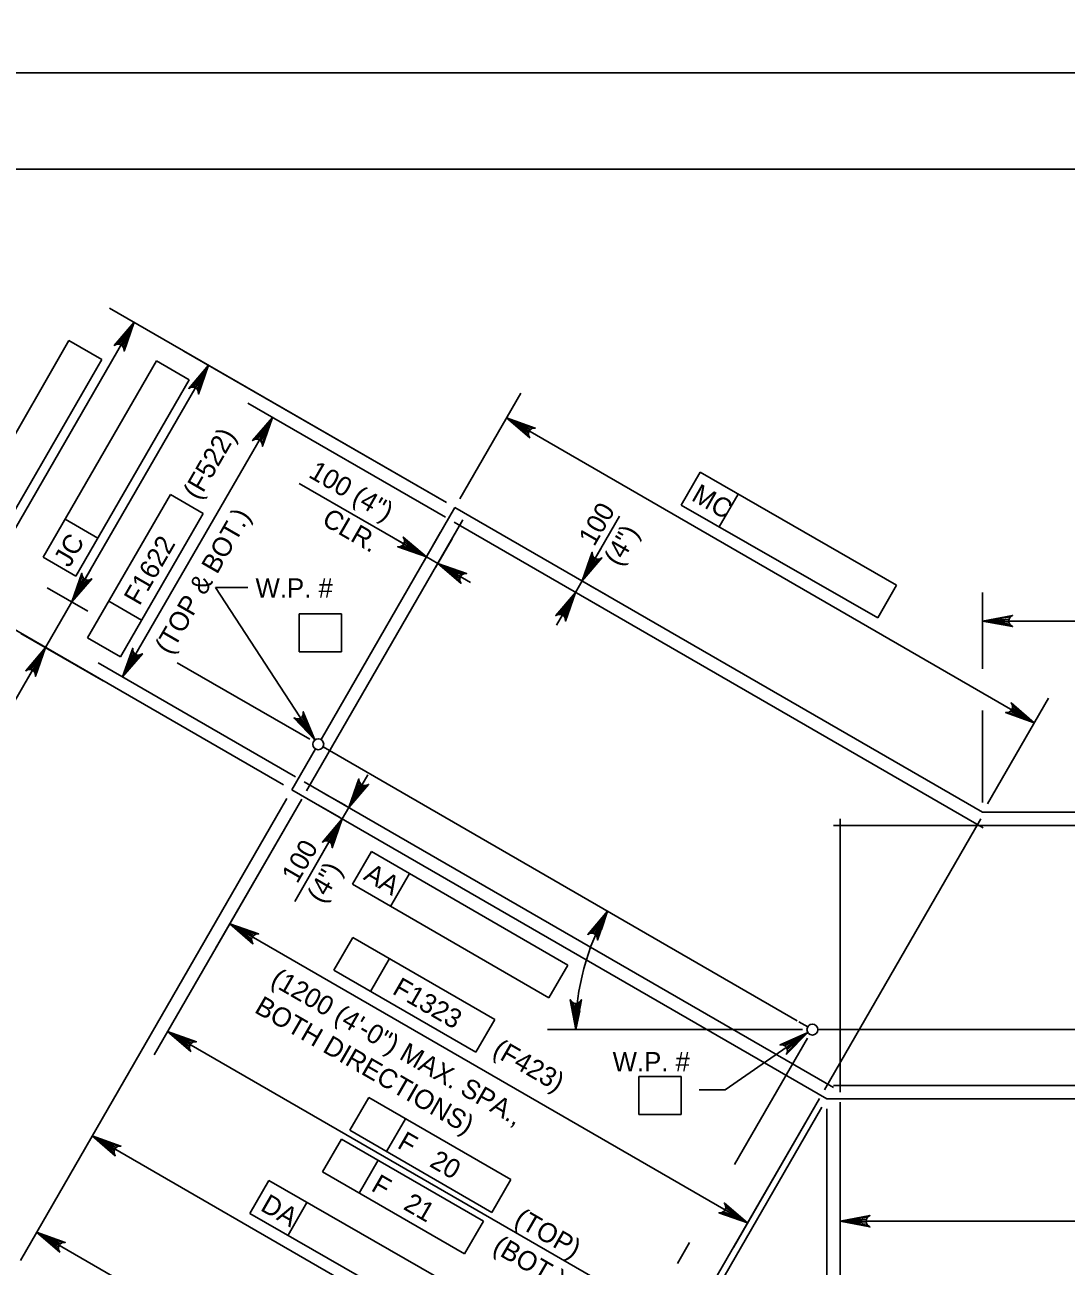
# Model space of a CAD drawing. Extents: x 638340 to 640241, y 295465 to 298435.
# Drawn here: x 638501.3 to 638663.4, y 295873.7 to 296067 of the extents above; entities that cross this region are included whole.
import ezdxf

# ---------------------------------------------------------------- set-up
doc = ezdxf.new("R2010")
doc.units = 0
for name, color, linetype in [('10', 7, 'Continuous'), ('2', 7, 'Continuous'), ('3', 7, 'Continuous'), ('4', 7, 'Continuous'), ('6', 7, 'Continuous'), ('PLT-BNDY', 7, 'Continuous')]:
    doc.layers.add(name, color=color, linetype=linetype)

msp = doc.modelspace()

# ---------------------------------------------------------------- linework, layer by layer
at = {"layer": '10'}
for p, q in [((638547.4, 295955.69), (638568.25, 295991.81)), ((638650.42, 295944.36), (638568.25, 295991.81)), ((638542.87, 295947.85), (638546.55, 295954.22)), ((638621.56, 295911.89), (638547.71, 295954.53)), ((638626.17, 295899.76), (638542.87, 295947.85)), ((638672.2, 295944.36), (638650.42, 295944.36)), ((638623.19, 295910.95), (638621.78, 295911.76)), ((638667.98, 295910.53), (638624.77, 295910.53)), ((638626.17, 295899.76), (638845.85, 295899.76))]:
    msp.add_line(p, q, dxfattribs=at)
at = {"layer": '2'}
msp.add_line((638475.46, 296044.46), (639261.46, 296044.46), dxfattribs=at)
at = {"layer": '3'}
msp.add_lwpolyline([(638613.83, 295880.44), (638609.35, 295882.01), (638609.79, 295882.05), (638610.1, 295882.23), (638610.31, 295882.47), (638610.42, 295882.77), (638610.41, 295883.13), (638610.23, 295883.53), (638613.83, 295880.44), (638610.41, 295883.13), (638610.42, 295882.77), (638613.83, 295880.44), (638610.31, 295882.47), (638610.1, 295882.23), (638613.83, 295880.44), (638609.79, 295882.05)], dxfattribs=at)
at = {"layer": '4'}
for p, q in [((638566.92, 295992.57), (638514.46, 296022.86)), ((638492.92, 295976.69), (638518.3, 296020.64)), ((638490.49, 295987.22), (638508.14, 296017.79)), ((638508.14, 296017.79), (638513.25, 296014.84)), ((638566.92, 295992.57), (638526.05, 296016.17)), ((638513.25, 296014.84), (638495.6, 295984.27)), ((638504.12, 295984.08), (638521.77, 296014.66)), ((638529.88, 296013.95), (638508.61, 295977.11)), ((638521.77, 296014.66), (638526.89, 296011.7)), ((638526.89, 296011.7), (638509.24, 295981.13)), ((638569.02, 295993.14), (638578.52, 296009.59)), ((638566.78, 295990.29), (638536.01, 296008.05)), ((638516.51, 295965.44), (638539.84, 296005.84)), ((638576.3, 296005.75), (638658.47, 295958.31)), ((638603.48, 295992.2), (638606.43, 295997.32)), ((638606.43, 295997.32), (638637.04, 295979.73)), ((638511.06, 295971.52), (638523.95, 295993.85)), ((638523.95, 295993.85), (638529.06, 295990.9)), ((638563.81, 295984.12), (638544.02, 295995.55)), ((638609.42, 295988.79), (638612.36, 295993.91)), ((638634.1, 295974.61), (638603.48, 295992.2)), ((638512.66, 295987.06), (638507.54, 295990.01)), ((638529.06, 295990.9), (638516.17, 295968.57)), ((638588.06, 295980.37), (638593.88, 295990.45)), ((638561.25, 295985.6), (638558.7, 295987.08)), ((638563.45, 295983.49), (638566.03, 295987.96)), ((638565.22, 295982.47), (638567.8, 295986.93)), ((638589.53, 295982.92), (638591.01, 295985.48)), ((638509.24, 295981.13), (638504.12, 295984.08)), ((638510.08, 295979.66), (638511.56, 295982.22)), ((638565.59, 295983.1), (638563.81, 295984.12)), ((638565.59, 295983.1), (638570.7, 295980.15)), ((638587.03, 295978.59), (638588.06, 295980.37)), ((638541.54, 295948.62), (638489.09, 295978.91)), ((638511.1, 295975.67), (638504.77, 295979.32)), ((638530.95, 295979.35), (638536.03, 295979.35)), ((638546.46, 295955.63), (638530.95, 295979.35)), ((638587.03, 295978.59), (638584.08, 295973.48)), ((638589.18, 295979.72), (638591.89, 295978.15)), ((638637.04, 295979.73), (638634.1, 295974.61)), ((638650.42, 295966.71), (638650.42, 295978.57)), ((638508.61, 295977.11), (638504.51, 295970)), ((638519.47, 295974.28), (638514.35, 295977.23)), ((638588.16, 295977.94), (638590.87, 295976.38)), ((638544.01, 295975.24), (638550.6, 295975.24)), ((638544.01, 295969.33), (638544.01, 295975.24)), ((638550.6, 295969.33), (638550.6, 295975.24)), ((638650.42, 295974.14), (638824.67, 295974.14)), ((638513.47, 295964.83), (638500.67, 295972.22)), ((638516.17, 295968.57), (638511.06, 295971.52)), ((638504.51, 295970), (638484.5, 295935.35)), ((638550.6, 295969.33), (638544.01, 295969.33)), ((638503.03, 295967.44), (638501.55, 295964.89)), ((638543.45, 295949.89), (638512.68, 295967.65)), ((638545.64, 295955.73), (638525, 295967.64)), ((638651.19, 295945.7), (638660.69, 295962.15)), ((638650.42, 295945.9), (638650.42, 295960.19)), ((638551.74, 295945.1), (638554.69, 295950.21)), ((638542.1, 295946.52), (638500.58, 295874.6)), ((638544.39, 295946.38), (638521.42, 295906.59)), ((638544.39, 295946.38), (638530.98, 295923.15)), ((638550.28, 295943.58), (638546.88, 295945.54)), ((638551.3, 295945.35), (638547.9, 295947.31)), ((638551.74, 295945.1), (638550.71, 295943.32)), ((638550.71, 295943.32), (638543.3, 295930.48)), ((638549.24, 295940.77), (638547.76, 295938.21)), ((638552.3, 295933.15), (638555.26, 295938.26)), ((638555.26, 295938.26), (638585.81, 295920.58)), ((638558.22, 295929.72), (638561.18, 295934.83)), ((638582.86, 295915.47), (638552.3, 295933.15)), ((638533.19, 295926.99), (638613.83, 295880.44)), ((638549.4, 295919.78), (638552.36, 295924.89)), ((638552.36, 295924.89), (638574.48, 295912.12)), ((638555.11, 295916.48), (638558.07, 295921.59)), ((638585.81, 295920.58), (638582.86, 295915.47)), ((638571.52, 295907.01), (638549.4, 295919.78)), ((638574.48, 295912.12), (638571.52, 295907.01)), ((638523.52, 295910.23), (638604.15, 295863.68)), ((638622.38, 295910.53), (638582.66, 295910.53)), ((638623.2, 295910.08), (638610.35, 295901.14)), ((638623.16, 295909.2), (638611.8, 295889.54)), ((638596.88, 295903.22), (638603.47, 295903.22)), ((638596.88, 295897.32), (638596.88, 295903.22)), ((638603.47, 295897.32), (638603.47, 295903.22)), ((638610.35, 295901.14), (638606.31, 295901.14)), ((638551.88, 295894.85), (638554.84, 295899.96)), ((638554.84, 295899.96), (638576.95, 295887.19)), ((638625.02, 295899.83), (638601.35, 295858.84)), ((638625.02, 295899.83), (638611.61, 295876.6)), ((638628.22, 295899.25), (638628.22, 295862.39)), ((638628.22, 295899.25), (638628.22, 295876.27)), ((638625.4, 295898.43), (638584.02, 295826.76)), ((638625.4, 295898.43), (638595.06, 295845.88)), ((638603.47, 295897.32), (638596.88, 295897.32)), ((638626.17, 295898.22), (638626.17, 295844.46)), ((638557.59, 295891.55), (638560.54, 295896.66)), ((638511.76, 295893.97), (638588.71, 295849.55)), ((638547.62, 295888.37), (638550.57, 295893.48)), ((638550.57, 295893.48), (638572.69, 295880.71)), ((638574, 295882.08), (638551.88, 295894.85)), ((638553.33, 295885.07), (638556.28, 295890.19)), ((638569.74, 295875.6), (638547.62, 295888.37)), ((638536.34, 295881.92), (638539.28, 295887.04)), ((638539.28, 295887.04), (638569.89, 295869.46)), ((638576.95, 295887.19), (638574, 295882.08)), ((638566.95, 295864.34), (638536.34, 295881.92)), ((638542.27, 295878.51), (638545.21, 295883.63)), ((638572.69, 295880.71), (638569.74, 295875.6)), ((638628.22, 295880.69), (638843.8, 295880.69)), ((638503.11, 295878.98), (638586.4, 295830.89)), ((638604.79, 295877.39), (638602.9, 295874.12))]:
    msp.add_line(p, q, dxfattribs=at)
for points in [[(638518.3, 296020.64), (638516.73, 296016.17), (638516.69, 296016.61), (638516.51, 296016.92), (638516.27, 296017.12), (638515.97, 296017.23), (638515.61, 296017.23), (638515.21, 296017.04), (638518.3, 296020.64), (638515.61, 296017.23), (638515.97, 296017.23), (638518.3, 296020.64), (638516.27, 296017.12), (638516.51, 296016.92), (638518.3, 296020.64), (638516.69, 296016.61)], [(638529.88, 296013.95), (638528.31, 296009.48), (638528.28, 296009.92), (638528.1, 296010.23), (638527.85, 296010.44), (638527.55, 296010.55), (638527.19, 296010.54), (638526.8, 296010.35), (638529.88, 296013.95), (638527.19, 296010.54), (638527.55, 296010.55), (638529.88, 296013.95), (638527.85, 296010.44), (638528.1, 296010.23), (638529.88, 296013.95), (638528.28, 296009.92)], [(638539.84, 296005.84), (638538.27, 296001.36), (638538.23, 296001.8), (638538.05, 296002.12), (638537.81, 296002.32), (638537.51, 296002.43), (638537.15, 296002.43), (638536.75, 296002.24), (638539.84, 296005.84), (638537.15, 296002.43), (638537.51, 296002.43), (638539.84, 296005.84), (638537.81, 296002.32), (638538.05, 296002.12), (638539.84, 296005.84), (638538.23, 296001.8)], [(638576.3, 296005.75), (638580.77, 296004.18), (638580.34, 296004.14), (638580.02, 296003.96), (638579.82, 296003.72), (638579.71, 296003.42), (638579.71, 296003.06), (638579.9, 296002.66), (638576.3, 296005.75), (638579.71, 296003.06), (638579.71, 296003.42), (638576.3, 296005.75), (638579.82, 296003.72), (638580.02, 296003.96), (638576.3, 296005.75), (638580.34, 296004.14)], [(638563.81, 295984.12), (638559.34, 295985.7), (638559.78, 295985.73), (638560.09, 295985.91), (638560.3, 295986.16), (638560.4, 295986.45), (638560.4, 295986.82), (638560.21, 295987.21), (638563.81, 295984.12), (638560.4, 295986.82), (638560.4, 295986.45), (638563.81, 295984.12), (638560.3, 295986.16), (638560.09, 295985.91), (638563.81, 295984.12), (638559.78, 295985.73)], [(638588.06, 295980.37), (638589.63, 295984.84), (638589.67, 295984.41), (638589.85, 295984.09), (638590.09, 295983.89), (638590.39, 295983.78), (638590.75, 295983.78), (638591.15, 295983.97), (638588.06, 295980.37), (638590.75, 295983.78), (638590.39, 295983.78), (638588.06, 295980.37), (638590.09, 295983.89), (638589.85, 295984.09), (638588.06, 295980.37), (638589.67, 295984.41)], [(638565.59, 295983.1), (638570.06, 295981.52), (638569.63, 295981.49), (638569.31, 295981.31), (638569.1, 295981.06), (638569, 295980.77), (638569, 295980.4), (638569.19, 295980.01), (638565.59, 295983.1), (638569, 295980.4), (638569, 295980.77), (638565.59, 295983.1), (638569.1, 295981.06), (638569.31, 295981.31), (638565.59, 295983.1), (638569.63, 295981.49)], [(638508.61, 295977.11), (638510.18, 295981.58), (638510.22, 295981.15), (638510.39, 295980.83), (638510.64, 295980.63), (638510.94, 295980.52), (638511.3, 295980.52), (638511.69, 295980.71), (638508.61, 295977.11), (638511.3, 295980.52), (638510.94, 295980.52), (638508.61, 295977.11), (638510.64, 295980.63), (638510.39, 295980.83), (638508.61, 295977.11), (638510.22, 295981.15)], [(638587.03, 295978.59), (638585.46, 295974.12), (638585.42, 295974.56), (638585.25, 295974.87), (638585, 295975.07), (638584.7, 295975.18), (638584.34, 295975.18), (638583.95, 295974.99), (638587.03, 295978.59), (638584.34, 295975.18), (638584.7, 295975.18), (638587.03, 295978.59), (638585, 295975.07), (638585.25, 295974.87), (638587.03, 295978.59), (638585.42, 295974.56)], [(638650.42, 295974.14), (638655.08, 295975.01), (638654.72, 295974.77), (638654.54, 295974.45), (638654.48, 295974.14), (638654.54, 295973.83), (638654.72, 295973.52), (638655.08, 295973.27), (638650.42, 295974.14), (638654.72, 295973.52), (638654.54, 295973.83), (638650.42, 295974.14), (638654.48, 295974.14), (638654.54, 295974.45), (638650.42, 295974.14), (638654.72, 295974.77)], [(638504.51, 295970), (638502.93, 295965.53), (638502.9, 295965.97), (638502.72, 295966.28), (638502.47, 295966.48), (638502.18, 295966.59), (638501.81, 295966.59), (638501.42, 295966.4), (638504.51, 295970), (638501.81, 295966.59), (638502.18, 295966.59), (638504.51, 295970), (638502.47, 295966.48), (638502.72, 295966.28), (638504.51, 295970), (638502.9, 295965.97)], [(638516.51, 295965.44), (638518.09, 295969.91), (638518.12, 295969.47), (638518.3, 295969.16), (638518.55, 295968.95), (638518.84, 295968.84), (638519.21, 295968.85), (638519.6, 295969.04), (638516.51, 295965.44), (638519.21, 295968.85), (638518.84, 295968.84), (638516.51, 295965.44), (638518.55, 295968.95), (638518.3, 295969.16), (638516.51, 295965.44), (638518.12, 295969.47)], [(638658.47, 295958.31), (638654, 295959.88), (638654.44, 295959.92), (638654.75, 295960.1), (638654.95, 295960.34), (638655.07, 295960.64), (638655.06, 295961), (638654.87, 295961.4), (638658.47, 295958.31), (638655.06, 295961), (638655.07, 295960.64), (638658.47, 295958.31), (638654.95, 295960.34), (638654.75, 295960.1), (638658.47, 295958.31), (638654.44, 295959.92)], [(638546.46, 295955.63), (638543.17, 295959.05), (638543.58, 295958.89), (638543.94, 295958.91), (638544.23, 295959.03), (638544.47, 295959.25), (638544.62, 295959.57), (638544.64, 295960.01), (638546.46, 295955.63), (638544.62, 295959.57), (638544.47, 295959.25), (638546.46, 295955.63), (638544.23, 295959.03), (638543.94, 295958.91), (638546.46, 295955.63), (638543.58, 295958.89)], [(638551.74, 295945.1), (638553.31, 295949.57), (638553.35, 295949.14), (638553.53, 295948.82), (638553.77, 295948.62), (638554.07, 295948.51), (638554.43, 295948.51), (638554.82, 295948.7), (638551.74, 295945.1), (638554.43, 295948.51), (638554.07, 295948.51), (638551.74, 295945.1), (638553.77, 295948.62), (638553.53, 295948.82), (638551.74, 295945.1), (638553.35, 295949.14)], [(638550.71, 295943.32), (638549.14, 295938.85), (638549.1, 295939.29), (638548.92, 295939.6), (638548.68, 295939.81), (638548.38, 295939.92), (638548.02, 295939.91), (638547.62, 295939.72), (638550.71, 295943.32), (638548.02, 295939.91), (638548.38, 295939.92), (638550.71, 295943.32), (638548.68, 295939.81), (638548.92, 295939.6), (638550.71, 295943.32), (638549.1, 295939.29)], [(638592.02, 295928.95), (638590.45, 295924.47), (638590.41, 295924.91), (638590.23, 295925.23), (638589.99, 295925.43), (638589.69, 295925.54), (638589.33, 295925.53), (638588.93, 295925.35), (638592.02, 295928.95), (638589.33, 295925.53), (638589.69, 295925.54), (638592.02, 295928.95), (638589.99, 295925.43), (638590.23, 295925.23), (638592.02, 295928.95), (638590.41, 295924.91)], [(638533.19, 295926.99), (638537.67, 295925.42), (638537.23, 295925.38), (638536.92, 295925.2), (638536.71, 295924.96), (638536.6, 295924.66), (638536.61, 295924.3), (638536.79, 295923.9), (638533.19, 295926.99), (638536.61, 295924.3), (638536.6, 295924.66), (638533.19, 295926.99), (638536.71, 295924.96), (638536.92, 295925.2), (638533.19, 295926.99), (638537.23, 295925.38)], [(638587.08, 295910.53), (638586.21, 295915.19), (638586.46, 295914.83), (638586.77, 295914.64), (638587.08, 295914.59), (638587.4, 295914.64), (638587.71, 295914.83), (638587.96, 295915.19), (638587.08, 295910.53), (638587.71, 295914.83), (638587.4, 295914.64), (638587.08, 295910.53), (638587.08, 295914.59), (638586.77, 295914.64), (638587.08, 295910.53), (638586.46, 295914.83)], [(638523.52, 295910.23), (638527.99, 295908.65), (638527.55, 295908.62), (638527.24, 295908.44), (638527.04, 295908.2), (638526.93, 295907.9), (638526.93, 295907.54), (638527.12, 295907.14), (638523.52, 295910.23), (638526.93, 295907.54), (638526.93, 295907.9), (638523.52, 295910.23), (638527.04, 295908.2), (638527.24, 295908.44), (638523.52, 295910.23), (638527.55, 295908.62)], [(638623.2, 295910.08), (638619.87, 295906.7), (638620.03, 295907.11), (638620, 295907.48), (638619.87, 295907.76), (638619.64, 295907.99), (638619.31, 295908.14), (638618.88, 295908.14), (638623.2, 295910.08), (638619.31, 295908.14), (638619.64, 295907.99), (638623.2, 295910.08), (638619.87, 295907.76), (638620, 295907.48), (638623.2, 295910.08), (638620.03, 295907.11)], [(638511.76, 295893.97), (638516.24, 295892.4), (638515.8, 295892.36), (638515.49, 295892.18), (638515.28, 295891.94), (638515.17, 295891.64), (638515.18, 295891.28), (638515.36, 295890.88), (638511.76, 295893.97), (638515.18, 295891.28), (638515.17, 295891.64), (638511.76, 295893.97), (638515.28, 295891.94), (638515.49, 295892.18), (638511.76, 295893.97), (638515.8, 295892.36)], [(638628.22, 295880.69), (638632.88, 295881.57), (638632.52, 295881.32), (638632.33, 295881.01), (638632.28, 295880.69), (638632.33, 295880.38), (638632.52, 295880.07), (638632.88, 295879.82), (638628.22, 295880.69), (638632.52, 295880.07), (638632.33, 295880.38), (638628.22, 295880.69), (638632.28, 295880.69), (638632.33, 295881.01), (638628.22, 295880.69), (638632.52, 295881.32)], [(638503.11, 295878.98), (638507.58, 295877.41), (638507.15, 295877.37), (638506.83, 295877.19), (638506.63, 295876.95), (638506.52, 295876.65), (638506.52, 295876.29), (638506.71, 295875.89), (638503.11, 295878.98), (638506.52, 295876.29), (638506.52, 295876.65), (638503.11, 295878.98), (638506.63, 295876.95), (638506.83, 295877.19), (638503.11, 295878.98), (638507.15, 295877.37)]]:
    msp.add_lwpolyline(points, dxfattribs=at)
for points in [[(638516.4, 296018.33), (638517.25, 296017.84), (638518.3, 296020.64)], [(638527.98, 296011.64), (638528.83, 296011.15), (638529.88, 296013.95)], [(638537.94, 296003.53), (638538.79, 296003.04), (638539.84, 296005.84)], [(638579.1, 296004.7), (638578.61, 296003.85), (638576.3, 296005.75)], [(638561.5, 295986.03), (638561.01, 295985.17), (638563.81, 295984.12)], [(638568.39, 295982.05), (638567.9, 295981.2), (638565.59, 295983.1)], [(638589.11, 295983.17), (638589.96, 295982.68), (638588.06, 295980.37)], [(638509.66, 295979.91), (638510.51, 295979.42), (638508.61, 295977.11)], [(638585.13, 295976.28), (638585.98, 295975.79), (638587.03, 295978.59)], [(638653.37, 295974.63), (638653.37, 295973.65), (638650.42, 295974.14)], [(638502.6, 295967.69), (638503.46, 295967.2), (638504.51, 295970)], [(638517.57, 295968.24), (638518.42, 295967.75), (638516.51, 295965.44)], [(638656.16, 295960.21), (638655.67, 295959.36), (638658.47, 295958.31)], [(638545.25, 295958.37), (638544.43, 295957.83), (638546.46, 295955.63)], [(638552.79, 295947.9), (638553.64, 295947.41), (638551.74, 295945.1)], [(638548.81, 295941.01), (638549.66, 295940.52), (638550.71, 295943.32)], [(638590.21, 295926.56), (638591.08, 295926.11), (638592.02, 295928.95)], [(638536, 295925.94), (638535.51, 295925.09), (638533.19, 295926.99)], [(638586.71, 295913.5), (638587.7, 295913.46), (638587.08, 295910.53)], [(638526.32, 295909.18), (638525.83, 295908.33), (638523.52, 295910.23)], [(638620.49, 295908.8), (638621.06, 295907.99), (638623.2, 295910.08)], [(638514.57, 295892.92), (638514.08, 295892.07), (638511.76, 295893.97)], [(638631.17, 295881.19), (638631.17, 295880.2), (638628.22, 295880.69)], [(638505.91, 295877.93), (638505.42, 295877.08), (638503.11, 295878.98)]]:
    msp.add_lwpolyline(points, close=True, dxfattribs=at)
for centre in [(638546.97, 295954.96), (638623.92, 295910.53)]:
    msp.add_circle(centre, 0.85, dxfattribs=at)
msp.add_arc((638623.92, 295910.53), 36.84, 150, 180, dxfattribs=at)
at = {"layer": '6'}
for p, q in [((638545.16, 295947.71), (638569.51, 295989.89)), ((638650.52, 295941.94), (638568.11, 295989.52)), ((638627.19, 295901.54), (638544.78, 295949.11)), ((638625.79, 295901.16), (638650.14, 295943.34)), ((638684.97, 295942.31), (638627.19, 295942.31)), ((638628.22, 295900.79), (638628.22, 295943.34)), ((638627.19, 295901.81), (638844.82, 295901.81))]:
    msp.add_line(p, q, dxfattribs=at)
at = {"layer": 'PLT-BNDY'}
for points in [[(638435.46, 296653.46), (639276.46, 296653.46), (639276.46, 296059.46), (638435.46, 296059.46)], [(638435.46, 296059.46), (639276.46, 296059.46), (639276.46, 295465.46), (638435.46, 295465.46)]]:
    msp.add_lwpolyline(points, close=True, dxfattribs=at)

# ---------------------------------------------------------------- texts
at = {"layer": '4'}
for s, height, rotation, p in [('(F522)', 3, 60, (638528.36, 295992.82)), ('100 (4")', 3, 330, (638545.29, 295996.63)), ('MC', 3, 330.127, (638604.91, 295993.02)), ('100', 3, 60, (638589.94, 295985.62)), ('(TOP & BOT.)', 3.0001, 60, (638523.96, 295968.74)), ('CLR.', 3, 330, (638547.36, 295989.27)), ('(4")', 3, 60, (638593.9, 295982.48)), ('JC', 3, 60, (638508.22, 295982.33)), ('F1622', 3, 60, (638519.14, 295976.39)), ('100', 3, 60, (638543.7, 295933.13)), ('(4")', 3, 60, (638547.66, 295929.99)), ('AA', 3, 329.9509, (638553.85, 295934)), ('(1200 (4\'-0") MAX. SPA.,', 3.0001, 330, (638539.37, 295917.63)), ('F1323', 3, 330, (638558.34, 295916.21)), ('BOTH DIRECTIONS)', 3.0001, 330, (638536.87, 295913.3)), ('(F423)', 3, 330, (638573.92, 295906.64)), ('F   20', 3, 330, (638559.11, 295892.23)), ('F   21', 3, 330, (638555.04, 295885.56)), ('DA', 3, 330.127, (638537.8, 295882.47)), ('(TOP)', 3, 330, (638577.29, 295880.29)), ('(BOT.)', 3, 330, (638573.94, 295876.04))]:
    msp.add_text(s, height=height, rotation=rotation, dxfattribs=at).set_placement(p)
for p in [(638537.2, 295977.78), (638592.81, 295904.04)]:
    msp.add_text('W.P. #', height=3, dxfattribs=at).set_placement(p)

doc.saveas('drawing.dxf')
